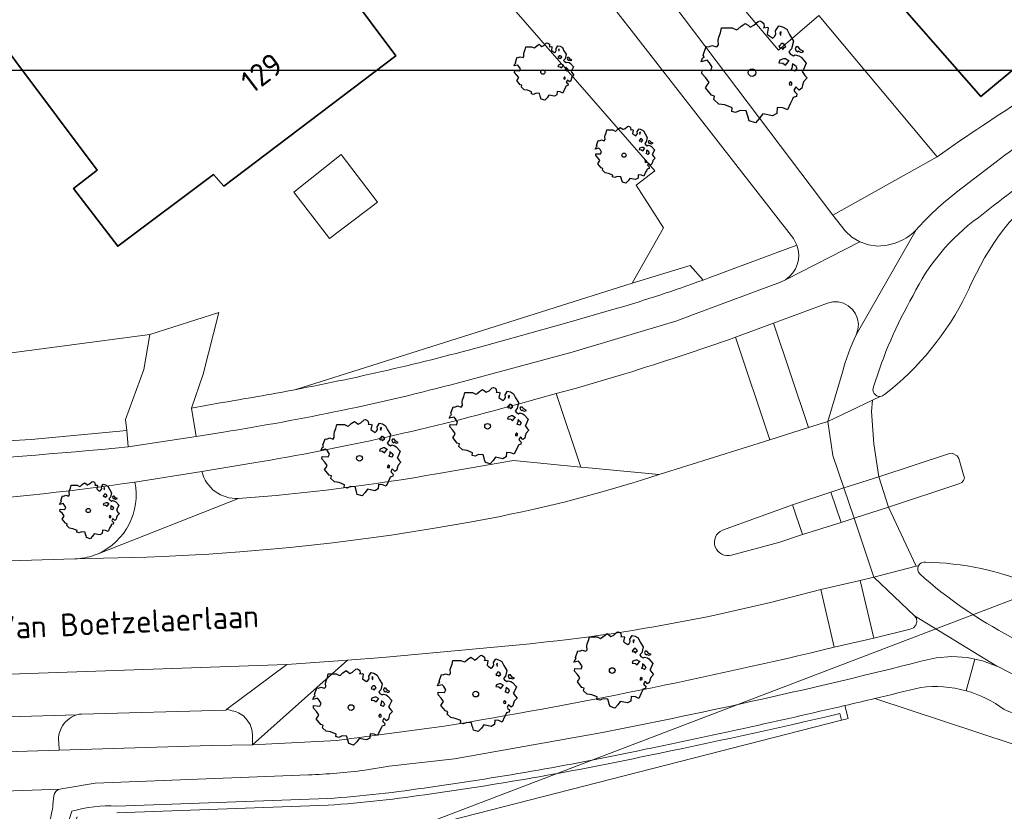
# Model space of a CAD drawing. Header units: metres. Extents: x 152391 to 157968, y 462336 to 467280.
# Tile 353 of 656: x 153896 to 153955, y 465931 to 465978. Entities that reach past the tile are written whole.
import ezdxf
from ezdxf.enums import TextEntityAlignment as Align

# ---------------------------------------------------------------- set-up
doc = ezdxf.new("R2010")
doc.units = ezdxf.units.M
doc.header["$LTSCALE"] = 0.75
doc.layers.get('0').update_dxf_attribs({"lineweight": 25})
doc.layers.get('defpoints').update_dxf_attribs({"lineweight": 25})
for name, color, linetype, lineweight in [('B-GV-GR-BOOM-S', 252, 'Continuous', 25), ('B-WE-GR-BEPLANTING_CULTUUR_HEESTERS-GV', 251, 'Continuous', 18), ('B-WE-GR-GROENVOORZIENING-GV', 251, 'Continuous', 18), ('B-WE-GR-HAAG-GV', 251, 'Continuous', 13), ('B-WE-KW-KUNSTWERK_DUIKER-G', 5, 'Continuous', 18), ('B-WE-OG-BEBOUWING-GV', 6, 'Continuous', 35), ('B-WE-OG-BEBOUWING-T18', 1, 'Continuous', 18), ('B-WE-OG-TERREIN_CULTUURSCHEIDING-GV', 251, 'Continuous', 18), ('B-WE-OG-TOPOGRAFIE-T18', 1, 'Continuous', 18), ('B-WE-VH-VERHARDING_ASFALT-GV', 251, 'Continuous', 18), ('B-WE-VH-VERHARDING_BETON-GV', 251, 'Continuous', 18), ('B-WE-VH-VERHARDING_BETONSTRAATSTEEN-GV', 251, 'Continuous', 18), ('B-WE-VH-VERHARDING_STRAATBAKSTEEN-GV', 251, 'Continuous', 18), ('B-WE-VH-VERHARDING_TEGEL-GV', 251, 'Continuous', 18)]:
    doc.layers.add(name, color=color, linetype=linetype, lineweight=lineweight)
doc.styles.add('NLCS-ISO-M750-T18', font='NLCS-ISO.ttf', dxfattribs={"height": 1.35})

# ---------------------------------------------------------------- blocks, each defined once
blk = doc.blocks.new('SGR-BOOM_21_30')
at = {"linetype": 'Continuous'}
for p, q in [((-1.133, 1.088), (-1.109, 1.187)), ((-1.109, 1.187), (-1.051, 1.335)), ((-1.051, 1.335), (-1.016, 1.499)), ((-1.016, 1.499), (-0.668, 1.499)), ((-0.668, 1.499), (-0.516, 1.433)), ((-0.516, 1.433), (-0.47, 1.45)), ((-0.47, 1.45), (-0.365, 1.548)), ((-0.365, 1.548), (-0.226, 1.647)), ((-0.226, 1.647), (-0.133, 1.581)), ((-0.133, 1.581), (-0.063, 1.515)), ((-0.063, 1.515), (0.065, 1.581)), ((0.065, 1.581), (0.205, 1.712)), ((0.205, 1.712), (0.263, 1.729)), ((0.263, 1.729), (0.333, 1.696)), ((0.333, 1.696), (0.391, 1.647)), ((0.402, 1.532), (0.379, 1.499)), ((0.379, 1.499), (0.53, 1.515)), ((0.391, 1.647), (0.402, 1.532)), ((0.542, 1.483), (0.507, 1.285)), ((0.507, 1.285), (0.565, 1.236)), ((0.53, 1.515), (0.542, 1.483)), ((0.565, 1.236), (0.693, 1.154)), ((0.693, 1.154), (0.751, 1.203)), ((0.751, 1.203), (0.798, 1.285)), ((0.786, 1.4), (0.891, 1.565)), ((0.798, 1.285), (0.786, 1.4)), ((0.891, 1.565), (1.019, 1.532)), ((0.972, 1.368), (0.926, 1.335)), ((0.926, 1.335), (0.949, 1.253)), ((0.949, 1.253), (0.961, 1.236)), ((0.961, 1.269), (0.972, 1.368)), ((1.019, 1.532), (1.158, 1.45)), ((1.158, 1.45), (1.251, 1.269)), ((1.251, 1.269), (1.379, 1.055)), ((-1.633, 0.579), (-1.528, 0.875)), ((-1.528, 0.875), (-1.458, 0.858)), ((-1.458, 0.858), (-1.342, 0.908)), ((-1.342, 0.908), (-1.179, 0.858)), ((-1.179, 0.858), (-1.121, 0.924)), ((-1.121, 0.924), (-1.133, 1.088)), ((0.937, 0.908), (0.891, 0.875)), ((0.891, 0.875), (0.926, 0.825)), ((0.926, 0.825), (0.984, 0.842)), ((0.972, 0.973), (0.937, 0.908)), ((1.03, 0.973), (0.972, 0.973)), ((0.984, 0.842), (1.03, 0.776)), ((1.077, 0.94), (1.03, 0.973)), ((1.03, 0.776), (1.077, 0.842)), ((1.124, 0.875), (1.077, 0.94)), ((1.077, 0.842), (1.124, 0.875)), ((1.321, 0.793), (1.228, 0.694)), ((1.228, 0.694), (1.275, 0.628)), ((1.275, 0.628), (1.379, 0.563)), ((1.379, 1.055), (1.321, 0.793)), ((1.379, 0.563), (1.438, 0.595)), ((1.472, 0.858), (1.438, 0.809)), ((1.438, 0.809), (1.461, 0.743)), ((1.438, 0.595), (1.565, 0.563)), ((1.461, 0.743), (1.531, 0.694)), ((1.542, 0.858), (1.472, 0.858)), ((1.531, 0.727), (1.635, 0.678)), ((1.531, 0.694), (1.542, 0.727)), ((1.624, 0.76), (1.542, 0.858)), ((1.728, 0.71), (1.624, 0.76)), ((1.635, 0.678), (1.728, 0.71)), ((-1.703, 0.365), (-1.656, 0.48)), ((-1.493, 0.415), (-1.703, 0.365)), ((-1.679, -0.029), (-1.668, 0.086)), ((-1.668, 0.086), (-1.389, 0.07)), ((-1.656, 0.48), (-1.598, 0.53)), ((-1.598, 0.53), (-1.633, 0.579)), ((-1.423, 0.333), (-1.493, 0.415)), ((-1.33, 0.185), (-1.423, 0.333)), ((-1.389, 0.07), (-1.33, 0.185)), ((0.926, 0.415), (0.891, 0.333)), ((0.891, 0.333), (1.03, 0.316)), ((1.054, 0.464), (0.926, 0.415)), ((1.03, 0.316), (1.112, 0.251)), ((1.112, 0.464), (1.054, 0.464)), ((1.217, 0.398), (1.112, 0.464)), ((1.112, 0.251), (1.205, 0.365)), ((1.205, 0.365), (1.24, 0.415)), ((1.344, 0.185), (1.31, 0.103)), ((1.434, 0.049), (1.31, 0.103)), ((1.356, 0.3), (1.344, 0.234)), ((1.344, 0.234), (1.344, 0.185)), ((1.426, 0.234), (1.356, 0.3)), ((1.472, 0.201), (1.426, 0.234)), ((1.434, 0.049), (1.507, 0.136)), ((1.507, 0.136), (1.472, 0.201)), ((1.565, 0.563), (1.635, 0.513)), ((1.635, 0.513), (1.81, 0.316)), ((1.717, 0.103), (1.67, 0.037)), ((1.67, 0.037), (1.763, -0.094)), ((1.81, 0.316), (1.717, 0.103)), ((-1.54, -0.177), (-1.679, -0.029)), ((-1.551, -0.505), (-1.493, -0.423)), ((-1.354, -0.752), (-1.551, -0.505)), ((-1.435, -0.324), (-1.54, -0.177)), ((-1.493, -0.423), (-1.435, -0.324)), ((1.286, -0.292), (1.24, -0.357)), ((1.24, -0.357), (1.251, -0.423)), ((1.263, -0.423), (1.333, -0.407)), ((1.333, -0.341), (1.286, -0.292)), ((1.333, -0.407), (1.333, -0.341)), ((1.461, -0.472), (1.391, -0.587)), ((1.577, -0.587), (1.461, -0.472)), ((1.658, -0.522), (1.577, -0.587)), ((1.682, -0.423), (1.658, -0.522)), ((1.717, -0.308), (1.682, -0.423)), ((1.845, -0.177), (1.717, -0.308)), ((1.763, -0.094), (1.845, -0.177)), ((-1.249, -0.784), (-1.354, -0.752)), ((-1.272, -0.899), (-1.249, -0.784)), ((-1.109, -1.047), (-1.272, -0.899)), ((-0.912, -1.08), (-1.109, -1.047)), ((-0.668, -1.179), (-0.912, -1.08)), ((0.844, -1.162), (0.833, -1.359)), ((1.03, -1.179), (0.844, -1.162)), ((1.286, -1.014), (1.182, -1.244)), ((1.356, -0.883), (1.286, -1.014)), ((1.368, -0.834), (1.356, -0.883)), ((1.484, -0.801), (1.368, -0.834)), ((1.391, -0.587), (1.426, -0.637)), ((1.426, -0.637), (1.496, -0.702)), ((1.496, -0.702), (1.484, -0.801)), ((-0.679, -1.294), (-0.668, -1.179)), ((-0.551, -1.326), (-0.679, -1.294)), ((-0.4, -1.261), (-0.551, -1.326)), ((-0.191, -1.277), (-0.4, -1.261)), ((-0.156, -1.425), (-0.191, -1.277)), ((-0.133, -1.491), (-0.156, -1.425)), ((-0.098, -1.606), (-0.133, -1.491)), ((0.112, -1.671), (-0.098, -1.606)), ((0.251, -1.524), (0.112, -1.671)), ((0.356, -1.376), (0.251, -1.524)), ((0.682, -1.441), (0.356, -1.376)), ((0.833, -1.359), (0.682, -1.441)), ((1.182, -1.244), (1.03, -1.179))]:
    blk.add_line(p, q, dxfattribs=at)
blk.add_circle((0, 0), 0.126, dxfattribs=at)
blk = doc.blocks.new('SGR-BOOM_31_50')
at = {"linetype": 'Continuous'}
for p, q in [((-1.479, 1.582), (-1.402, 1.78)), ((-1.402, 1.78), (-1.355, 1.999)), ((-1.355, 1.999), (-0.89, 1.999)), ((-0.89, 1.999), (-0.688, 1.911)), ((-0.688, 1.911), (-0.626, 1.933)), ((-0.626, 1.933), (-0.487, 2.064)), ((-0.487, 2.064), (-0.301, 2.196)), ((-0.301, 2.196), (-0.177, 2.108)), ((-0.177, 2.108), (-0.084, 2.02)), ((-0.084, 2.02), (0.087, 2.108)), ((0.087, 2.108), (0.273, 2.283)), ((0.273, 2.283), (0.351, 2.305)), ((0.351, 2.305), (0.444, 2.261)), ((0.444, 2.261), (0.521, 2.196)), ((0.537, 2.042), (0.506, 1.999)), ((0.506, 1.999), (0.707, 2.02)), ((0.521, 2.196), (0.537, 2.042)), ((0.723, 1.977), (0.676, 1.714)), ((0.707, 2.02), (0.723, 1.977)), ((1.048, 1.867), (1.188, 2.086)), ((1.064, 1.714), (1.048, 1.867)), ((1.188, 2.086), (1.358, 2.042)), ((1.296, 1.823), (1.234, 1.78)), ((1.234, 1.78), (1.265, 1.67)), ((1.281, 1.692), (1.296, 1.823)), ((1.358, 2.042), (1.545, 1.933)), ((1.545, 1.933), (1.669, 1.692)), ((-1.944, 1.144), (-1.789, 1.21)), ((-1.789, 1.21), (-1.572, 1.144)), ((-1.572, 1.144), (-1.495, 1.232)), ((-1.51, 1.451), (-1.479, 1.582)), ((-1.495, 1.232), (-1.51, 1.451)), ((0.676, 1.714), (0.754, 1.648)), ((0.754, 1.648), (0.924, 1.539)), ((0.924, 1.539), (1.002, 1.604)), ((1.002, 1.604), (1.064, 1.714)), ((1.25, 1.21), (1.188, 1.166)), ((1.296, 1.298), (1.25, 1.21)), ((1.265, 1.67), (1.281, 1.648)), ((1.374, 1.298), (1.296, 1.298)), ((1.436, 1.254), (1.374, 1.298)), ((1.498, 1.166), (1.436, 1.254)), ((1.669, 1.692), (1.839, 1.407)), ((1.839, 1.407), (1.762, 1.057)), ((-2.27, 0.487), (-2.208, 0.641)), ((-2.208, 0.641), (-2.131, 0.706)), ((-2.177, 0.772), (-2.038, 1.166)), ((-2.131, 0.706), (-2.177, 0.772)), ((-2.038, 1.166), (-1.944, 1.144)), ((1.188, 1.166), (1.234, 1.101)), ((1.234, 1.101), (1.312, 1.122)), ((1.405, 0.619), (1.234, 0.553)), ((1.312, 1.122), (1.374, 1.035)), ((1.374, 1.035), (1.436, 1.122)), ((1.483, 0.619), (1.405, 0.619)), ((1.436, 1.122), (1.498, 1.166)), ((1.622, 0.531), (1.483, 0.619)), ((1.762, 1.057), (1.638, 0.925)), ((1.638, 0.925), (1.7, 0.838)), ((1.7, 0.838), (1.839, 0.75)), ((1.839, 0.75), (1.917, 0.794)), ((1.963, 1.144), (1.917, 1.079)), ((1.917, 1.079), (1.948, 0.991)), ((1.917, 0.794), (2.087, 0.75)), ((1.948, 0.991), (2.041, 0.925)), ((2.056, 1.144), (1.963, 1.144)), ((2.041, 0.969), (2.18, 0.903)), ((2.041, 0.925), (2.056, 0.969)), ((2.165, 1.013), (2.056, 1.144)), ((2.087, 0.75), (2.18, 0.684)), ((2.304, 0.947), (2.165, 1.013)), ((2.18, 0.903), (2.304, 0.947)), ((2.18, 0.684), (2.413, 0.422)), ((-1.991, 0.553), (-2.27, 0.487)), ((-2.239, -0.038), (-2.224, 0.115)), ((-2.224, 0.115), (-1.851, 0.093)), ((-1.898, 0.444), (-1.991, 0.553)), ((-1.774, 0.246), (-1.898, 0.444)), ((-1.851, 0.093), (-1.774, 0.246)), ((1.234, 0.553), (1.188, 0.444)), ((1.188, 0.444), (1.374, 0.422)), ((1.374, 0.422), (1.483, 0.334)), ((1.483, 0.334), (1.607, 0.487)), ((1.607, 0.487), (1.653, 0.553)), ((1.793, 0.246), (1.746, 0.137)), ((1.911, 0.065), (1.746, 0.137)), ((1.808, 0.4), (1.793, 0.312)), ((1.793, 0.312), (1.793, 0.246)), ((1.901, 0.312), (1.808, 0.4)), ((1.963, 0.268), (1.901, 0.312)), ((1.911, 0.065), (2.01, 0.181)), ((2.01, 0.181), (1.963, 0.268)), ((2.289, 0.137), (2.227, 0.049)), ((2.227, 0.049), (2.351, -0.126)), ((2.413, 0.422), (2.289, 0.137)), ((-2.053, -0.235), (-2.239, -0.038)), ((-2.069, -0.673), (-1.991, -0.564)), ((-1.913, -0.433), (-2.053, -0.235)), ((-1.991, -0.564), (-1.913, -0.433)), ((1.715, -0.389), (1.653, -0.476)), ((1.653, -0.476), (1.669, -0.564)), ((1.684, -0.564), (1.777, -0.542)), ((1.777, -0.454), (1.715, -0.389)), ((1.777, -0.542), (1.777, -0.454)), ((2.242, -0.564), (2.211, -0.695)), ((2.289, -0.411), (2.242, -0.564)), ((2.459, -0.235), (2.289, -0.411)), ((2.351, -0.126), (2.459, -0.235)), ((-1.805, -1.002), (-2.069, -0.673)), ((-1.665, -1.046), (-1.805, -1.002)), ((-1.696, -1.199), (-1.665, -1.046)), ((1.824, -1.112), (1.808, -1.177)), ((1.979, -1.068), (1.824, -1.112)), ((1.948, -0.63), (1.855, -0.783)), ((1.855, -0.783), (1.901, -0.849)), ((1.901, -0.849), (1.994, -0.936)), ((2.103, -0.783), (1.948, -0.63)), ((1.994, -0.936), (1.979, -1.068)), ((2.211, -0.695), (2.103, -0.783)), ((-1.479, -1.396), (-1.696, -1.199)), ((-1.216, -1.44), (-1.479, -1.396)), ((-0.89, -1.571), (-1.216, -1.44)), ((-0.906, -1.725), (-0.89, -1.571)), ((-0.735, -1.769), (-0.906, -1.725)), ((-0.533, -1.681), (-0.735, -1.769)), ((-0.254, -1.703), (-0.533, -1.681)), ((-0.208, -1.9), (-0.254, -1.703)), ((1.126, -1.55), (1.11, -1.812)), ((1.374, -1.571), (1.126, -1.55)), ((1.576, -1.659), (1.374, -1.571)), ((1.715, -1.352), (1.576, -1.659)), ((1.808, -1.177), (1.715, -1.352)), ((-0.177, -1.988), (-0.208, -1.9)), ((-0.13, -2.141), (-0.177, -1.988)), ((0.149, -2.229), (-0.13, -2.141)), ((0.335, -2.031), (0.149, -2.229)), ((0.475, -1.834), (0.335, -2.031)), ((0.909, -1.922), (0.475, -1.834)), ((1.11, -1.812), (0.909, -1.922))]:
    blk.add_line(p, q, dxfattribs=at)
blk.add_circle((0, 0), 0.169, dxfattribs=at)
blk = doc.blocks.new('SGR-BOOM_50_100')
at = {"linetype": 'Continuous'}
for p, q in [((-0.649, 2.752), (-0.401, 2.928)), ((-0.401, 2.928), (-0.236, 2.811)), ((0.116, 2.811), (0.364, 3.044)), ((0.364, 3.044), (0.467, 3.074)), ((0.467, 3.074), (0.591, 3.015)), ((0.591, 3.015), (0.695, 2.928)), ((0.695, 2.928), (0.715, 2.723)), ((-1.972, 2.11), (-1.869, 2.373)), ((-1.869, 2.373), (-1.807, 2.665)), ((-1.807, 2.665), (-1.187, 2.665)), ((-1.187, 2.665), (-0.918, 2.548)), ((-0.918, 2.548), (-0.835, 2.577)), ((-0.835, 2.577), (-0.649, 2.752)), ((-0.236, 2.811), (-0.112, 2.694)), ((-0.112, 2.694), (0.116, 2.811)), ((0.715, 2.723), (0.674, 2.665)), ((0.674, 2.665), (0.943, 2.694)), ((0.964, 2.636), (0.902, 2.285)), ((0.943, 2.694), (0.964, 2.636)), ((1.398, 2.49), (1.584, 2.782)), ((1.418, 2.285), (1.398, 2.49)), ((1.584, 2.782), (1.811, 2.723)), ((1.729, 2.431), (1.646, 2.373)), ((1.646, 2.373), (1.687, 2.227)), ((1.708, 2.256), (1.729, 2.431)), ((1.811, 2.723), (2.059, 2.577)), ((2.059, 2.577), (2.225, 2.256)), ((-2.014, 1.935), (-1.972, 2.11)), ((-1.993, 1.643), (-2.014, 1.935)), ((0.902, 2.285), (1.005, 2.198)), ((1.005, 2.198), (1.232, 2.052)), ((1.232, 2.052), (1.336, 2.139)), ((1.336, 2.139), (1.418, 2.285)), ((1.687, 2.227), (1.708, 2.198)), ((2.225, 2.256), (2.452, 1.876)), ((2.452, 1.876), (2.349, 1.409)), ((-2.903, 1.029), (-2.717, 1.555)), ((-2.717, 1.555), (-2.593, 1.526)), ((-2.593, 1.526), (-2.386, 1.613)), ((-2.386, 1.613), (-2.096, 1.526)), ((-2.096, 1.526), (-1.993, 1.643)), ((1.667, 1.613), (1.584, 1.555)), ((1.584, 1.555), (1.646, 1.467)), ((1.646, 1.467), (1.749, 1.497)), ((1.729, 1.73), (1.667, 1.613)), ((1.832, 1.73), (1.729, 1.73)), ((1.749, 1.497), (1.832, 1.38)), ((1.915, 1.672), (1.832, 1.73)), ((1.832, 1.38), (1.915, 1.497)), ((1.997, 1.555), (1.915, 1.672)), ((1.915, 1.497), (1.997, 1.555)), ((2.349, 1.409), (2.183, 1.234)), ((2.183, 1.234), (2.266, 1.117)), ((2.618, 1.526), (2.556, 1.438)), ((2.556, 1.438), (2.597, 1.321)), ((2.597, 1.321), (2.721, 1.234)), ((2.742, 1.526), (2.618, 1.526)), ((2.721, 1.292), (2.907, 1.205)), ((2.721, 1.234), (2.742, 1.292)), ((2.886, 1.351), (2.742, 1.526)), ((3.072, 1.263), (2.886, 1.351)), ((2.907, 1.205), (3.072, 1.263)), ((-3.027, 0.65), (-2.944, 0.854)), ((-2.655, 0.737), (-3.027, 0.65)), ((-2.944, 0.854), (-2.841, 0.942)), ((-2.841, 0.942), (-2.903, 1.029)), ((-2.531, 0.591), (-2.655, 0.737)), ((-2.365, 0.329), (-2.531, 0.591)), ((1.646, 0.737), (1.584, 0.591)), ((1.584, 0.591), (1.832, 0.562)), ((1.873, 0.825), (1.646, 0.737)), ((1.977, 0.825), (1.873, 0.825)), ((2.163, 0.708), (1.977, 0.825)), ((1.977, 0.445), (2.142, 0.65)), ((2.142, 0.65), (2.204, 0.737)), ((2.266, 1.117), (2.452, 1)), ((2.452, 1), (2.556, 1.059)), ((2.556, 1.059), (2.783, 1)), ((2.783, 1), (2.907, 0.913)), ((2.907, 0.913), (3.217, 0.562)), ((-2.985, -0.051), (-2.965, 0.153)), ((-2.965, 0.153), (-2.469, 0.124)), ((-2.469, 0.124), (-2.365, 0.329)), ((1.832, 0.562), (1.977, 0.445)), ((2.39, 0.329), (2.328, 0.183)), ((2.549, 0.087), (2.328, 0.183)), ((2.411, 0.533), (2.39, 0.416)), ((2.39, 0.416), (2.39, 0.329)), ((2.535, 0.416), (2.411, 0.533)), ((2.618, 0.358), (2.535, 0.416)), ((2.549, 0.087), (2.68, 0.241)), ((2.68, 0.241), (2.618, 0.358)), ((3.052, 0.183), (2.969, 0.066)), ((2.969, 0.066), (3.135, -0.168)), ((3.217, 0.562), (3.052, 0.183)), ((-2.737, -0.314), (-2.985, -0.051)), ((-2.551, -0.577), (-2.737, -0.314)), ((-2.655, -0.752), (-2.551, -0.577)), ((2.287, -0.518), (2.204, -0.635)), ((2.37, -0.606), (2.287, -0.518)), ((3.052, -0.548), (2.99, -0.752)), ((3.279, -0.314), (3.052, -0.548)), ((3.135, -0.168), (3.279, -0.314)), ((-2.758, -0.898), (-2.655, -0.752)), ((-2.407, -1.336), (-2.758, -0.898)), ((2.204, -0.635), (2.225, -0.752)), ((2.245, -0.752), (2.37, -0.723)), ((2.37, -0.723), (2.37, -0.606)), ((2.597, -0.84), (2.473, -1.044)), ((2.473, -1.044), (2.535, -1.132)), ((2.535, -1.132), (2.659, -1.248)), ((2.804, -1.044), (2.597, -0.84)), ((2.948, -0.927), (2.804, -1.044)), ((2.99, -0.752), (2.948, -0.927)), ((-2.22, -1.394), (-2.407, -1.336)), ((-2.262, -1.599), (-2.22, -1.394)), ((-1.972, -1.862), (-2.262, -1.599)), ((2.411, -1.57), (2.287, -1.803)), ((2.432, -1.482), (2.411, -1.57)), ((2.638, -1.424), (2.432, -1.482)), ((2.659, -1.248), (2.638, -1.424)), ((-1.621, -1.92), (-1.972, -1.862)), ((-1.187, -2.095), (-1.621, -1.92)), ((-1.207, -2.3), (-1.187, -2.095)), ((-0.98, -2.358), (-1.207, -2.3)), ((-0.711, -2.241), (-0.98, -2.358)), ((-0.339, -2.271), (-0.711, -2.241)), ((-0.277, -2.533), (-0.339, -2.271)), ((1.501, -2.066), (1.48, -2.417)), ((1.832, -2.095), (1.501, -2.066)), ((2.101, -2.212), (1.832, -2.095)), ((2.287, -1.803), (2.101, -2.212)), ((-0.236, -2.65), (-0.277, -2.533)), ((-0.174, -2.855), (-0.236, -2.65)), ((0.199, -2.971), (-0.174, -2.855)), ((0.447, -2.709), (0.199, -2.971)), ((0.633, -2.446), (0.447, -2.709)), ((1.212, -2.563), (0.633, -2.446)), ((1.48, -2.417), (1.212, -2.563))]:
    blk.add_line(p, q, dxfattribs=at)
blk.add_circle((0, 0), 0.225, dxfattribs=at)

msp = doc.modelspace()

# ---------------------------------------------------------------- linework, layer by layer
at = {"layer": 'B-WE-GR-BEPLANTING_CULTUUR_HEESTERS-GV'}
for points in [[(153952.406, 465937.797, 0.098291), (153949.72, 465937.999)], [(153949.72, 465937.999, -0.001899), (153946.992, 465937.34)], [(153954.675, 465936.69, 0.091943), (153952.406, 465937.797)], [(153944.914, 465936.44, -0.006627), (153933.433, 465933.93)], [(153957.409, 465935.562, -0.01909), (153954.675, 465936.69)], [(153933.433, 465933.93, -0.017862), (153920.669, 465931.686)], [(153920.669, 465931.686, -0.021345), (153914.53, 465930.999)]]:
    msp.add_lwpolyline(points, format="xyb", dxfattribs=at)
for points in [[(153946.992, 465937.34), (153963.351, 465931.932), (153961.279, 465934.319)], [(153897.592, 465923.901), (153945.015, 465936.047), (153944.914, 465936.44)], [(153914.53, 465930.999), (153901.999, 465930.547)]]:
    msp.add_lwpolyline(points, dxfattribs=at)
at = {"layer": 'B-WE-GR-GROENVOORZIENING-GV'}
for points in [[(153945.204, 465936.919, -0.006856), (153933.351, 465934.322)], [(153933.433, 465933.93, 0.006627), (153944.914, 465936.44)], [(153933.351, 465934.322, -0.017895), (153920.611, 465932.082)], [(153920.669, 465931.686, 0.017862), (153933.433, 465933.93)], [(153920.611, 465932.082, -0.021456), (153914.509, 465931.399)], [(153914.53, 465930.999, 0.021345), (153920.669, 465931.686)], [(153902.004, 465930.947, 0.087712), (153899.326, 465930.64)]]:
    msp.add_lwpolyline(points, format="xyb", dxfattribs=at)
for points in [[(153944.914, 465936.44), (153945.015, 465936.047), (153945.259, 465936.11), (153945.402, 465936.147), (153945.204, 465936.919)], [(153914.509, 465931.399), (153902.004, 465930.947)], [(153899.326, 465930.64), (153897.811, 465925.9), (153897.135, 465923.784)], [(153901.999, 465930.547), (153914.53, 465930.999)]]:
    msp.add_lwpolyline(points, dxfattribs=at)
at = {"layer": 'B-WE-GR-HAAG-GV'}
for points in [[(153945.204, 465936.919, -0.006856), (153933.351, 465934.322)], [(153933.433, 465933.93, 0.006627), (153944.914, 465936.44)], [(153933.351, 465934.322, -0.017895), (153920.611, 465932.082)], [(153920.669, 465931.686, 0.017862), (153933.433, 465933.93)], [(153920.611, 465932.082, -0.021456), (153914.509, 465931.399)], [(153914.53, 465930.999, 0.021345), (153920.669, 465931.686)], [(153902.004, 465930.947, 0.087712), (153899.326, 465930.64)]]:
    msp.add_lwpolyline(points, format="xyb", dxfattribs=at)
for points in [[(153944.914, 465936.44), (153945.015, 465936.047), (153945.259, 465936.11), (153945.402, 465936.147), (153945.204, 465936.919)], [(153914.509, 465931.399), (153902.004, 465930.947)], [(153899.326, 465930.64), (153897.811, 465925.9), (153897.135, 465923.784), (153897.592, 465923.901), (153899.642, 465930.313)], [(153901.999, 465930.547), (153914.53, 465930.999)]]:
    msp.add_lwpolyline(points, dxfattribs=at)
at = {"layer": 'B-WE-KW-KUNSTWERK_DUIKER-G'}
msp.add_lwpolyline([(153886.654, 465927.891), (153918.851, 465929.352), (153973.017, 465950.031), (154019.306, 466012.067), (154213.323, 465981.541), (154226.944, 465952.872), (154226.68, 465951.377)], dxfattribs=at)
at = {"layer": 'B-WE-OG-BEBOUWING-GV'}
msp.add_lwpolyline([(153942.214, 466000.386), (153941.738, 466000), (153941.22, 465999.58), (153940.868, 466000), (153935.894, 466005.936), (153922.662, 466021.724), (153914.369, 466014.819), (153916.72, 466011.969), (153917.37, 466012.519), (153922.121, 466006.822), (153921.572, 466006.271), (153926.857, 466000), (153933.326, 465992.325), (153935.625, 465994.326), (153937.375, 465992.227), (153936.076, 465991.127), (153938.528, 465988.227), (153939.026, 465988.577), (153943.679, 465983.079), (153943.279, 465982.679), (153945.825, 465979.686), (153946.779, 465980.53), (153953.282, 465973.082), (153960.675, 465979.237)], dxfattribs=at)
msp.add_lwpolyline([(153907.061, 465991.596), (153892.197, 465980.266), (153896.004, 465975.165), (153900.823, 465968.708), (153899.431, 465967.623), (153902.046, 465964.194), (153907.725, 465968.449), (153908.348, 465967.751), (153918.551, 465975.498), (153915.574, 465979.524), (153915.997, 465979.874), (153910.904, 465986.555)], close=True, dxfattribs=at)
at = {"layer": 'B-WE-OG-TERREIN_CULTUURSCHEIDING-GV'}
for points in [[(153927.294, 465988.631), (153933.764, 465980.239), (153944.492, 465966.032), (153950.693, 465969.507), (153943.67, 465977.89), (153941.273, 465975.84), (153933.07, 465985.545), (153921.792, 465999.447), (153918.954, 465997.213), (153922.638, 465992.795)], [(153936.799, 465962.187), (153936.029, 465963.056), (153932.588, 465962.004), (153912.561, 465955.675)], [(153952.691, 465961.932), (153953.029, 465962.584)], [(153952.427, 465961.364), (153952.467, 465961.447)], [(153924.322, 465958.419), (153928.698, 465959.635), (153931.628, 465960.488)], [(153928.071, 465955.442), (153929.545, 465951.072), (153929.988, 465951.028), (153934.189, 465950.636), (153940.761, 465952.707), (153938.711, 465958.784)], [(153932.144, 465956.613), (153929.284, 465955.774), (153928.071, 465955.442)], [(153900.656, 465945.845), (153900.88, 465945.933)], [(153858.39, 465944.646), (153860.459, 465944.491), (153866.285, 465944.657), (153869.638, 465944.752), (153875.789, 465944.908), (153885.285, 465945.199), (153899.507, 465945.628)], [(153951.214, 465945.368), (153950.022, 465945.437)], [(153944.57, 465940.379), (153943.792, 465943.801), (153940.788, 465943.032), (153937.663, 465942.329)], [(153927.499, 465940.697), (153926.532, 465940.58), (153917.756, 465939.769), (153915.688, 465939.622)], [(153915.688, 465939.622), (153910.056, 465934.585), (153915.053, 465934.842), (153921.434, 465935.699)]]:
    msp.add_lwpolyline(points, dxfattribs=at)
for points in [[(153936.799, 465962.187), (153937.197, 465962.334), (153942.359, 465964.257), (153942.154, 465964.662), (153929.515, 465980.901), (153925.964, 465978.123), (153922.107, 465982.933), (153921.742, 465982.654), (153922.586, 465981.684), (153933.924, 465968.679), (153932.821, 465967.822), (153934.444, 465965.276), (153932.588, 465962.004), (153936.029, 465963.056)], [(153887.789, 465952.204), (153896.909, 465952.722), (153902.58, 465953.257), (153902.517, 465953.898), (153903.598, 465956.864), (153903.954, 465958.958), (153887.966, 465956.826)]]:
    msp.add_lwpolyline(points, close=True, dxfattribs=at)
for points in [[(153963.02, 465972.714, 0.036764), (153953.121, 465965.884)], [(153953.029, 465962.584, -0.149575), (153958.487, 465968.572)], [(153953.121, 465965.884, 0.122886), (153949.259, 465961.259)], [(153931.628, 465960.488, 0.016499), (153936.799, 465962.187)], [(153952.467, 465961.447, 0.007582), (153952.691, 465961.932)], [(153949.259, 465961.259, 0.056503), (153946.913, 465955.84)], [(153947.564, 465955.385, 0.114921), (153952.427, 465961.364)], [(153938.711, 465958.784, -0.008687), (153932.144, 465956.613)], [(153912.561, 465955.675, 0.020587), (153924.322, 465958.419)], [(153946.913, 465955.84, 0.564688), (153947.311, 465955.273)], [(153947.311, 465955.273, 0.173214), (153947.564, 465955.385)], [(153903.066, 465950.193, -0.019813), (153890.595, 465948.872)], [(153900.88, 465945.933, 0.349338), (153903.066, 465950.193)], [(153899.507, 465945.628, 0.07917), (153900.656, 465945.845)], [(153949.578, 465945.222, 0.329893), (153949.651, 465944.734)], [(153950.022, 465945.437, 0.326388), (153949.578, 465945.222)], [(153957.643, 465943.487, 0.097508), (153951.214, 465945.368)], [(153949.651, 465944.734, 0.119264), (153961.151, 465938.656)], [(153937.663, 465942.329, -0.025584), (153927.499, 465940.697)], [(153921.434, 465935.699, 0.017979), (153944.57, 465940.379)]]:
    msp.add_lwpolyline(points, format="xyb", dxfattribs=at)
at = {"layer": 'B-WE-VH-VERHARDING_ASFALT-GV'}
for points in [[(153962.743, 465974.821, 0.03967), (153954.196, 465969.202)], [(153953.121, 465965.884, -0.036764), (153963.02, 465972.714)], [(153958.487, 465968.572, 0.149575), (153953.029, 465962.584)], [(153951.843, 465967.395, 0.051481), (153949.447, 465965.167)], [(153949.259, 465961.259, -0.122886), (153953.121, 465965.884)], [(153949.447, 465965.167, -0.155359), (153947.715, 465964.254)], [(153952.691, 465961.932, -0.007582), (153952.467, 465961.447)], [(153946.913, 465955.84, -0.056503), (153949.259, 465961.259)], [(153952.427, 465961.364, -0.114921), (153947.564, 465955.385)], [(153932.144, 465956.613, 0.008687), (153938.711, 465958.784)], [(153945.882, 465958.94, 0.051328), (153945.072, 465956.716)], [(153922.27, 465956.081, -0.025734), (153908.321, 465953.16)], [(153947.311, 465955.273, -0.564688), (153946.913, 465955.84)], [(153947.564, 465955.385, -0.173214), (153947.311, 465955.273)], [(153910.12, 465951.331, 0.027352), (153925.808, 465954.824)], [(153902.676, 465952.28, -0.008761), (153890.117, 465951.296)], [(153890.595, 465948.872, 0.019813), (153903.066, 465950.193)], [(153938.488, 465945.859, -0.942956), (153937.939, 465947.336)], [(153949.651, 465944.734, -0.329893), (153949.578, 465945.222)], [(153949.578, 465945.222, -0.326388), (153950.022, 465945.437)], [(153951.214, 465945.368, -0.097508), (153957.643, 465943.487)], [(153961.151, 465938.656, -0.119264), (153949.651, 465944.734)], [(153927.499, 465940.697, 0.025584), (153937.663, 465942.329)], [(153944.57, 465940.379, -0.017979), (153921.434, 465935.699)], [(153930.816, 465935.322, 0.013891), (153949.738, 465939.549)], [(153913.376, 465932.801, 0.023666), (153916.715, 465933.086)]]:
    msp.add_lwpolyline(points, format="xyb", dxfattribs=at)
for points in [[(153914.609, 465964.654), (153917.468, 465966.815), (153915.319, 465969.635), (153912.505, 465967.4)], [(153945.141, 465949.85), (153947.228, 465950.496), (153946.937, 465952.465), (153946.799, 465954.387), (153946.851, 465955.053), (153944.193, 465953.78), (153944.499, 465951.761)], [(153945.771, 465948.038), (153947.794, 465948.703), (153947.228, 465950.496), (153945.141, 465949.85)], [(153947.794, 465948.703), (153945.771, 465948.038), (153946.924, 465944.546), (153949.439, 465945.187)]]:
    msp.add_lwpolyline(points, close=True, dxfattribs=at)
for points in [[(153954.196, 465969.202), (153951.843, 465967.395)], [(153938.711, 465958.784), (153940.983, 465959.633), (153944.181, 465960.808), (153944.494, 465960.882), (153944.816, 465960.882), (153945.129, 465960.805), (153945.416, 465960.657), (153945.659, 465960.446), (153945.847, 465960.184), (153945.968, 465959.885), (153946.015, 465959.567), (153945.986, 465959.246), (153945.882, 465958.94), (153949.447, 465965.167)], [(153949.447, 465965.167), (153945.882, 465958.94)], [(153947.715, 465964.254), (153947.167, 465964.204), (153946.621, 465964.27), (153946.102, 465964.45), (153941.683, 465962.207), (153941.387, 465962.057), (153936.382, 465960.198), (153935.241, 465959.761), (153929.016, 465957.905), (153922.27, 465956.081)], [(153953.029, 465962.584), (153952.691, 465961.932)], [(153952.467, 465961.447), (153952.427, 465961.364)], [(153925.808, 465954.824), (153928.071, 465955.442), (153929.284, 465955.774), (153932.144, 465956.613)], [(153945.072, 465956.716), (153944.193, 465953.78), (153946.851, 465955.053), (153947.311, 465955.273)], [(153947.311, 465955.273), (153946.851, 465955.053), (153946.799, 465954.387), (153946.937, 465952.465), (153947.228, 465950.496), (153951.412, 465951.888), (153951.582, 465951.914), (153951.881, 465951.757), (153951.967, 465951.598), (153952.25, 465950.618), (153952.303, 465950.434), (153952.249, 465950.276), (153952.144, 465950.159), (153951.975, 465950.085), (153947.794, 465948.703), (153949.439, 465945.187), (153949.578, 465945.222)], [(153937.939, 465947.336), (153942.096, 465948.847), (153944.387, 465949.591), (153945.141, 465949.85), (153944.499, 465951.761), (153944.193, 465953.78), (153943.058, 465953.421), (153940.761, 465952.707), (153934.189, 465950.636), (153933.14, 465950.3), (153932.616, 465950.144), (153931.269, 465949.744), (153930.367, 465949.486), (153928.558, 465949.006), (153926.758, 465948.58), (153926.06, 465948.424), (153925.251, 465948.255), (153924.762, 465948.153), (153922.824, 465947.789), (153920.74, 465947.429), (153918.273, 465947.046), (153916.633, 465946.815), (153914.807, 465946.584), (153912.456, 465946.331), (153911.611, 465946.246), (153909.3, 465946.046), (153907.46, 465945.918), (153904.7, 465945.771), (153903.78, 465945.735), (153899.507, 465945.628), (153885.285, 465945.199)], [(153908.321, 465953.16), (153906.706, 465952.886), (153902.676, 465952.28)], [(153903.066, 465950.193), (153907.039, 465950.814), (153910.12, 465951.331)], [(153937.663, 465942.329), (153940.788, 465943.032), (153943.792, 465943.801), (153946.123, 465944.349), (153946.924, 465944.546), (153945.771, 465948.038), (153944.989, 465947.791), (153942.697, 465947.072), (153941.356, 465946.618), (153938.488, 465945.859)], [(153949.578, 465945.222), (153949.439, 465945.187), (153946.924, 465944.546), (153949.344, 465942.257), (153954.241, 465939.264), (153954.258, 465939.258), (153955.923, 465938.414)], [(153950.022, 465945.437), (153951.214, 465945.368)], [(153949.738, 465939.549), (153950.639, 465939.755), (153951.561, 465939.829), (153952.485, 465939.77), (153952.935, 465939.674), (153953.389, 465939.577), (153954.241, 465939.264), (153949.344, 465942.257), (153949.453, 465942.084), (153949.481, 465941.881), (153949.42, 465941.686), (153949.282, 465941.534), (153949.094, 465941.454), (153946.921, 465940.925), (153944.57, 465940.379)], [(153861.866, 465937.739), (153866.444, 465937.869), (153868.711, 465937.933), (153868.993, 465937.858), (153912.094, 465939.367), (153915.688, 465939.622), (153917.756, 465939.769), (153926.532, 465940.58), (153927.499, 465940.697)], [(153921.434, 465935.699), (153915.053, 465934.842), (153910.056, 465934.585), (153907.596, 465934.548), (153898.578, 465934.27), (153890.979, 465934.042), (153880.863, 465933.728), (153877.116, 465933.609), (153866.548, 465933.45), (153865.954, 465933.441), (153861.326, 465933.074), (153860.482, 465932.915), (153860.017, 465932.832), (153859.569, 465932.754), (153859.121, 465932.676), (153858.836, 465932.627)], [(153916.715, 465933.086), (153918.152, 465933.314), (153922.033, 465933.755), (153930.816, 465935.322)], [(153863.834, 465930.902), (153866.606, 465930.99), (153870.201, 465931.103), (153889.391, 465931.627), (153889.998, 465931.645), (153890.825, 465931.67), (153898.628, 465931.961), (153898.774, 465931.986), (153898.954, 465932.017), (153900.711, 465932.315), (153913.376, 465932.801)]]:
    msp.add_lwpolyline(points, dxfattribs=at)
at = {"layer": 'B-WE-VH-VERHARDING_BETON-GV'}
for points in [[(153899.507, 465945.628), (153903.78, 465945.735), (153904.7, 465945.771), (153907.46, 465945.918), (153909.3, 465946.046), (153911.611, 465946.246), (153912.456, 465946.331), (153914.807, 465946.584), (153916.633, 465946.815), (153918.273, 465947.046), (153920.74, 465947.429), (153922.824, 465947.789), (153924.762, 465948.153), (153925.251, 465948.255), (153926.06, 465948.424), (153926.758, 465948.58), (153928.558, 465949.006), (153930.367, 465949.486), (153931.269, 465949.744), (153932.616, 465950.144), (153933.14, 465950.3), (153934.189, 465950.636), (153929.988, 465951.028), (153929.545, 465951.072)], [(153929.545, 465951.072), (153925.536, 465951.474), (153921.092, 465950.707)], [(153909.207, 465949.221), (153900.88, 465945.933), (153900.656, 465945.845)], [(153912.094, 465939.367), (153868.993, 465937.858), (153877.018, 465935.724), (153881.801, 465935.864), (153889.489, 465936.074), (153899.63, 465936.369)], [(153899.899, 465936.417), (153908.462, 465936.647), (153908.528, 465936.697), (153912.094, 465939.367)]]:
    msp.add_lwpolyline(points, dxfattribs=at)
for points in [[(153921.092, 465950.707, -0.027101), (153909.207, 465949.221)], [(153900.656, 465945.845, -0.07917), (153899.507, 465945.628)], [(153899.63, 465936.369, -0.052367), (153899.899, 465936.417)]]:
    msp.add_lwpolyline(points, format="xyb", dxfattribs=at)
at = {"layer": 'B-WE-VH-VERHARDING_BETONSTRAATSTEEN-GV'}
msp.add_lwpolyline([(153910.056, 465934.585), (153915.688, 465939.622), (153912.094, 465939.367), (153908.528, 465936.697), (153908.847, 465936.615), (153909.038, 465936.566), (153909.216, 465936.491), (153909.504, 465936.304), (153909.74, 465936.06), (153909.905, 465935.789), (153910.011, 465935.491), (153910.051, 465935.202)], close=True, dxfattribs=at)
for points in [[(153899.63, 465936.369), (153889.489, 465936.074)], [(153890.963, 465934.573), (153890.979, 465934.042), (153898.578, 465934.27)], [(153898.578, 465934.27), (153898.544, 465934.738)], [(153898.628, 465931.961), (153890.825, 465931.67), (153890.821, 465930.712)], [(153898.201, 465931.029), (153898.257, 465931.555)]]:
    msp.add_lwpolyline(points, dxfattribs=at)
for points in [[(153899.311, 465936.227, -0.068042), (153899.63, 465936.369)], [(153898.595, 465935.313, -0.098366), (153898.856, 465935.828)], [(153898.856, 465935.828, -0.100578), (153899.311, 465936.227)], [(153898.544, 465934.738, -0.099122), (153898.595, 465935.313)], [(153898.257, 465931.555, -0.312744), (153898.628, 465931.961)], [(153897.997, 465930.064, 0.053888), (153898.201, 465931.029)]]:
    msp.add_lwpolyline(points, format="xyb", dxfattribs=at)
at = {"layer": 'B-WE-VH-VERHARDING_STRAATBAKSTEEN-GV'}
for points in [[(153945.882, 465958.94), (153945.986, 465959.246), (153946.015, 465959.567), (153945.968, 465959.885), (153945.847, 465960.184), (153945.659, 465960.446), (153945.416, 465960.657), (153945.129, 465960.805), (153944.816, 465960.882), (153944.494, 465960.882), (153944.181, 465960.808), (153940.983, 465959.633), (153943.058, 465953.421), (153944.193, 465953.78), (153945.072, 465956.716)], [(153907.039, 465950.814), (153903.066, 465950.193)], [(153900.88, 465945.933), (153909.207, 465949.221)], [(153942.697, 465947.072), (153942.096, 465948.847), (153937.939, 465947.336)], [(153938.488, 465945.859), (153941.356, 465946.618), (153942.697, 465947.072)]]:
    msp.add_lwpolyline(points, dxfattribs=at)
for points in [[(153902.58, 465953.257), (153902.676, 465952.28), (153906.706, 465952.886), (153906.42, 465954.568), (153907.11, 465956.593), (153908.044, 465960.256), (153903.954, 465958.958), (153903.598, 465956.864), (153902.517, 465953.898)], [(153951.967, 465951.598), (153951.881, 465951.757), (153951.582, 465951.914), (153951.412, 465951.888), (153947.228, 465950.496), (153947.794, 465948.703), (153951.975, 465950.085), (153952.144, 465950.159), (153952.249, 465950.276), (153952.303, 465950.434), (153952.25, 465950.618)], [(153944.989, 465947.791), (153945.771, 465948.038), (153945.141, 465949.85), (153944.387, 465949.591)], [(153949.344, 465942.257), (153946.924, 465944.546), (153946.123, 465944.349), (153946.921, 465940.925), (153949.094, 465941.454), (153949.282, 465941.534), (153949.42, 465941.686), (153949.481, 465941.881), (153949.453, 465942.084)]]:
    msp.add_lwpolyline(points, close=True, dxfattribs=at)
for points in [[(153945.072, 465956.716, -0.051328), (153945.882, 465958.94)], [(153909.207, 465949.221, -0.360869), (153907.039, 465950.814)], [(153903.066, 465950.193, -0.349338), (153900.88, 465945.933)], [(153937.939, 465947.336, 0.942956), (153938.488, 465945.859)]]:
    msp.add_lwpolyline(points, format="xyb", dxfattribs=at)
at = {"layer": 'B-WE-VH-VERHARDING_TEGEL-GV'}
for points in [[(153946.102, 465964.45), (153945.632, 465964.736), (153945.234, 465965.115), (153944.492, 465966.032), (153933.764, 465980.239), (153927.294, 465988.631)], [(153925.07, 465986.728), (153925.234, 465986.523), (153925.855, 465985.707), (153925.922, 465985.758), (153928.364, 465982.566), (153928.29, 465982.51), (153929.515, 465980.901), (153942.154, 465964.662), (153942.359, 465964.257)], [(153950.693, 465969.507), (153944.492, 465966.032)], [(153951.843, 465967.395), (153954.196, 465969.202)], [(153944.492, 465966.032), (153945.234, 465965.115), (153945.632, 465964.736), (153946.102, 465964.45), (153946.621, 465964.27), (153947.167, 465964.204), (153947.715, 465964.254)], [(153941.683, 465962.207), (153946.102, 465964.45)], [(153942.359, 465964.257), (153937.197, 465962.334), (153936.799, 465962.187)], [(153902.676, 465952.28), (153902.58, 465953.257), (153896.909, 465952.722), (153887.789, 465952.204), (153882.012, 465951.876), (153867.027, 465951.52), (153866.121, 465951.547), (153862.536, 465951.654), (153859.201, 465952.232), (153857.15, 465953.106), (153856.817, 465952.36), (153855.352, 465953.013), (153855.717, 465953.83), (153852.264, 465956.145), (153844.69, 465963.566), (153844.13, 465962.98), (153844.068, 465962.916)], [(153922.27, 465956.081), (153929.016, 465957.905), (153935.241, 465959.761), (153936.382, 465960.198), (153941.387, 465962.057), (153941.683, 465962.207)], [(153931.628, 465960.488), (153928.698, 465959.635), (153924.322, 465958.419)], [(153921.092, 465950.707), (153925.536, 465951.474), (153929.545, 465951.072), (153928.071, 465955.442), (153925.808, 465954.824)], [(153908.132, 465954.893), (153906.42, 465954.568), (153906.706, 465952.886), (153908.321, 465953.16)], [(153910.12, 465951.331), (153907.039, 465950.814)], [(153952.935, 465939.674), (153952.485, 465939.77), (153951.561, 465939.829), (153950.639, 465939.755), (153949.738, 465939.549)], [(153952.406, 465937.797), (153952.935, 465939.674)], [(153955.923, 465938.414), (153954.258, 465939.258), (153954.241, 465939.264), (153953.389, 465939.577), (153952.935, 465939.674), (153952.406, 465937.797)], [(153910.056, 465934.585), (153910.051, 465935.202), (153910.011, 465935.491), (153909.905, 465935.789), (153909.74, 465936.06), (153909.504, 465936.304), (153909.216, 465936.491), (153909.038, 465936.566), (153908.847, 465936.615), (153908.528, 465936.697), (153908.462, 465936.647), (153899.899, 465936.417)], [(153930.816, 465935.322), (153922.033, 465933.755), (153918.152, 465933.314), (153916.715, 465933.086)], [(153898.544, 465934.738), (153898.578, 465934.27), (153907.596, 465934.548), (153910.056, 465934.585)], [(153913.376, 465932.801), (153900.711, 465932.315), (153898.954, 465932.017), (153898.774, 465931.986), (153898.628, 465931.961)], [(153898.257, 465931.555), (153898.201, 465931.029)], [(153902.004, 465930.947), (153914.509, 465931.399)], [(153897.997, 465930.064), (153896.611, 465925.838), (153897.811, 465925.9), (153899.326, 465930.64)]]:
    msp.add_lwpolyline(points, dxfattribs=at)
for points in [[(153961.785, 465976.471, 0.027372), (153950.693, 465969.507)], [(153954.196, 465969.202, -0.03967), (153962.743, 465974.821)], [(153949.447, 465965.167, -0.051481), (153951.843, 465967.395)], [(153947.715, 465964.254, 0.155359), (153949.447, 465965.167)], [(153942.359, 465964.257, -0.355993), (153941.683, 465962.207)], [(153941.683, 465962.207, 0.355993), (153942.359, 465964.257)], [(153936.799, 465962.187, -0.016499), (153931.628, 465960.488)], [(153924.322, 465958.419, -0.020587), (153912.561, 465955.675)], [(153912.561, 465955.675, -0.007715), (153908.132, 465954.893)], [(153908.321, 465953.16, 0.025734), (153922.27, 465956.081)], [(153925.808, 465954.824, -0.027352), (153910.12, 465951.331)], [(153890.117, 465951.296, 0.008761), (153902.676, 465952.28)], [(153907.039, 465950.814, 0.360869), (153909.207, 465949.221)], [(153909.207, 465949.221, 0.027101), (153921.092, 465950.707)], [(153949.738, 465939.549, -0.013891), (153930.816, 465935.322)], [(153949.72, 465937.999, -0.098291), (153952.406, 465937.797)], [(153946.992, 465937.34, 0.001899), (153949.72, 465937.999)], [(153952.406, 465937.797, -0.091943), (153954.675, 465936.69)], [(153933.351, 465934.322, 0.006856), (153945.204, 465936.919)], [(153945.204, 465936.919, 0.00159), (153946.992, 465937.34)], [(153899.63, 465936.369, 0.068042), (153899.311, 465936.227)], [(153899.899, 465936.417, 0.052367), (153899.63, 465936.369)], [(153954.675, 465936.69, 0.01909), (153957.409, 465935.562)], [(153898.856, 465935.828, 0.098366), (153898.595, 465935.313)], [(153899.311, 465936.227, 0.100578), (153898.856, 465935.828)], [(153898.595, 465935.313, 0.099122), (153898.544, 465934.738)], [(153920.611, 465932.082, 0.017895), (153933.351, 465934.322)], [(153916.715, 465933.086, -0.023666), (153913.376, 465932.801)], [(153898.628, 465931.961, 0.312744), (153898.257, 465931.555)], [(153914.509, 465931.399, 0.021456), (153920.611, 465932.082)], [(153898.201, 465931.029, -0.053888), (153897.997, 465930.064)], [(153899.326, 465930.64, -0.087712), (153902.004, 465930.947)]]:
    msp.add_lwpolyline(points, format="xyb", dxfattribs=at)
for points in [[(153938.711, 465958.784), (153940.761, 465952.707), (153943.058, 465953.421), (153940.983, 465959.633)], [(153942.096, 465948.847), (153942.697, 465947.072), (153944.989, 465947.791), (153944.387, 465949.591)], [(153943.792, 465943.801), (153944.57, 465940.379), (153946.921, 465940.925), (153946.123, 465944.349)]]:
    msp.add_lwpolyline(points, close=True, dxfattribs=at)
at = {"layer": 'defpoints', "flags": 128}
msp.add_lwpolyline([(154354.229, 466622.679), (153766.229, 466622.679), (153766.229, 465969.429), (153876.913, 465969.429), (153876.913, 465974.642), (154204.229, 465974.642), (154204.229, 466273.185), (154210.341, 466273.185), (154210.341, 466287.791), (154354.229, 466287.791)], close=True, dxfattribs=at)

# ---------------------------------------------------------------- block references
at = {"layer": 'B-GV-GR-BOOM-S', "transparency": 33554559}
for name, p in [('SGR-BOOM_50_100', (153939.7, 465974.5)), ('SGR-BOOM_21_30', (153927.284, 465974.535)), ('SGR-BOOM_21_30', (153932.1, 465969.6)), ('SGR-BOOM_31_50', (153924, 465953.5)), ('SGR-BOOM_31_50', (153916.4, 465951.6)), ('SGR-BOOM_21_30', (153900.3, 465948.5)), ('SGR-BOOM_31_50', (153931.4, 465939)), ('SGR-BOOM_31_50', (153923.3, 465937.6)), ('SGR-BOOM_31_50', (153915.9, 465936.8))]:
    msp.add_blockref(name, p, dxfattribs=at)

# ---------------------------------------------------------------- texts
at = {"layer": 'B-WE-OG-BEBOUWING-T18', "style": 'NLCS-ISO-M750-T18'}
msp.add_text('129', height=1.35, rotation=37.2, dxfattribs=at).set_placement((153910.605, 465974.487), align=Align.MIDDLE)
at = {"layer": 'B-WE-OG-TOPOGRAFIE-T18', "style": 'NLCS-ISO-M750-T18'}
msp.add_text('Van Boetzelaerlaan', height=1.35, rotation=2.7, dxfattribs=at).set_placement((153902.621, 465941.881), align=Align.MIDDLE)

doc.saveas('drawing.dxf')
